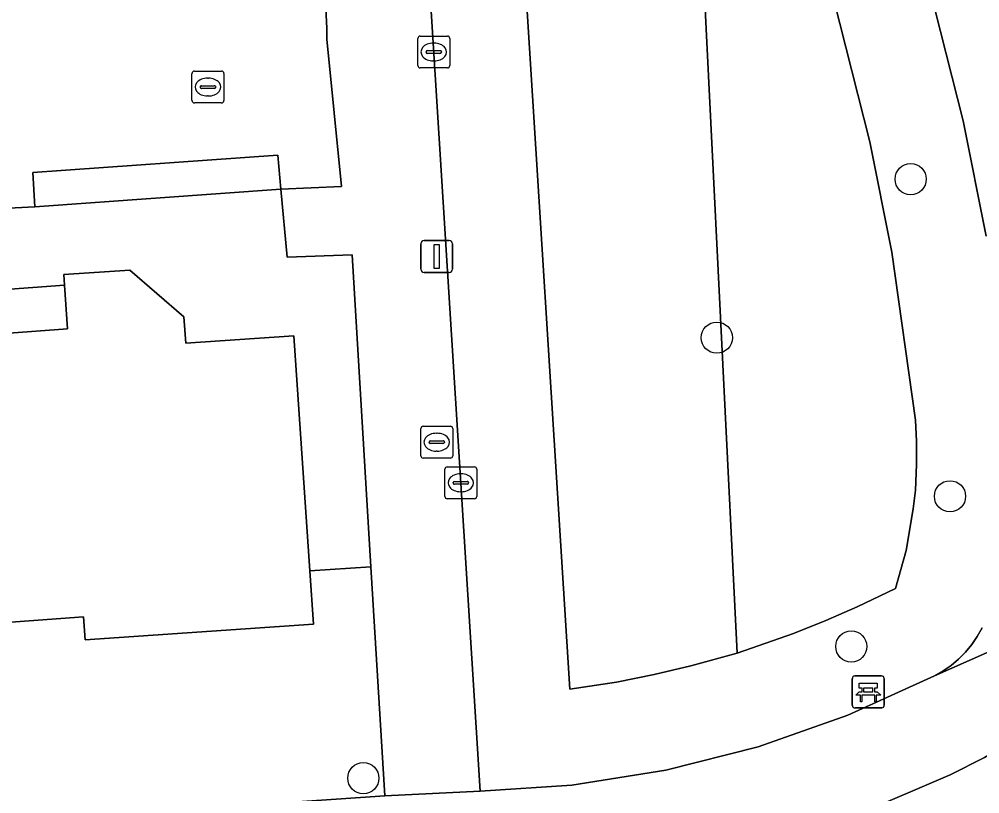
# Model space of a CAD drawing. Extents: x 161084 to 161928, y 385354 to 386522.
# Drawn here: x 161763.67 to 161793.79, y 385389.37 to 385413.67 of the extents above; entities that cross this region are included whole.
import ezdxf

# ---------------------------------------------------------------- set-up
doc = ezdxf.new("R2010")
doc.units = 0
for name, color, linetype in [('IMGEO_Bank', 7, 'Continuous'), ('IMGEO_Berm_groen', 7, 'Continuous'), ('IMGEO_Boom', 7, 'Continuous'), ('IMGEO_Fietspad_open', 7, 'Continuous'), ('IMGEO_Groenvoorziening', 7, 'Continuous'), ('IMGEO_Kolk', 7, 'Continuous'), ('IMGEO_Lichtmast', 7, 'Continuous'), ('IMGEO_Pand', 7, 'Continuous'), ('IMGEO_Rijbaan_lokaal_open', 7, 'Continuous'), ('IMGEO_Rioolput', 7, 'Continuous'), ('IMGEO_Voetpad_op_trap', 7, 'Continuous'), ('IMGEO_Voetpad_open', 7, 'Continuous')]:
    doc.layers.add(name, color=color, linetype=linetype)

msp = doc.modelspace()

# ---------------------------------------------------------------- linework, layer by layer
at = {"layer": 'IMGEO_Bank'}
for p, q in [((161789.872, 385393.064), (161790.713, 385393.064)), ((161790.713, 385393.064), (161789.872, 385393.064)), ((161790.797, 385392.989), (161790.797, 385392.148)), ((161790.797, 385392.148), (161790.797, 385392.989)), ((161789.797, 385392.139), (161789.797, 385392.98)), ((161789.797, 385392.98), (161789.797, 385392.139)), ((161790.438, 385392.682), (161790.156, 385392.682)), ((161790.494, 385392.462), (161790.101, 385392.462)), ((161790.106, 385392.57), (161790.106, 385392.676)), ((161790.15, 385392.676), (161790.15, 385392.57)), ((161790.156, 385392.564), (161790.438, 385392.564)), ((161790.444, 385392.57), (161790.444, 385392.676)), ((161790.488, 385392.676), (161790.488, 385392.57)), ((161790.722, 385392.064), (161789.881, 385392.064)), ((161789.881, 385392.064), (161790.722, 385392.064))]:
    msp.add_line(p, q, dxfattribs=at)
for points in [[(161790.1, 385392.682), (161790.014, 385392.682), (161790.014, 385392.843), (161790.577, 385392.843), (161790.577, 385392.682), (161790.494, 385392.682)], [(161790.044, 385392.462), (161789.902, 385392.462), (161790.014, 385392.564), (161790.1, 385392.564)], [(161790.094, 385392.455), (161790.094, 385392.248), (161790.051, 385392.248), (161790.051, 385392.455)], [(161790.494, 385392.564), (161790.577, 385392.564), (161790.689, 385392.462), (161790.55, 385392.462)], [(161790.544, 385392.455), (161790.544, 385392.248), (161790.5, 385392.248), (161790.5, 385392.455)]]:
    msp.add_lwpolyline(points, dxfattribs=at)
for centre, radius, start, end in [((161789.875, 385392.986), 0.0779, 92.4484, 184.2845), ((161789.875, 385392.986), 0.0779, 92.4484, 184.2845), ((161790.719, 385392.986), 0.0779, 2.4484, 94.2845), ((161790.719, 385392.986), 0.0779, 2.4484, 94.2845), ((161790.099, 385392.675), 0.00671, 2.8957, 87.1043), ((161790.156, 385392.675), 0.00671, 92.8957, 177.1043), ((161790.438, 385392.675), 0.00671, 2.8957, 87.1043), ((161790.495, 385392.675), 0.00671, 92.8957, 177.1043), ((161790.044, 385392.455), 0.00671, 2.8957, 87.1043), ((161790.101, 385392.455), 0.00671, 92.8957, 177.1043), ((161790.099, 385392.571), 0.00671, 272.8957, 357.1043), ((161790.156, 385392.571), 0.00671, 182.8957, 267.1043), ((161790.438, 385392.571), 0.00671, 272.8957, 357.1043), ((161790.495, 385392.571), 0.00671, 182.8957, 267.1043), ((161790.493, 385392.455), 0.00671, 2.8957, 87.1043), ((161790.55, 385392.455), 0.00671, 92.8957, 177.1043), ((161789.875, 385392.142), 0.0779, 182.4484, 274.2845), ((161789.875, 385392.142), 0.0779, 182.4484, 274.2845), ((161790.719, 385392.142), 0.0779, 272.4484, 4.2845), ((161790.719, 385392.142), 0.0779, 272.4484, 4.2845)]:
    msp.add_arc(centre, radius, start, end, dxfattribs=at)
at = {"layer": 'IMGEO_Berm_groen'}
for points in [[(161784.391, 385430.014), (161784.294, 385430.046), (161784.19, 385430.07), (161784.036, 385430.084), (161783.922, 385430.081), (161783.793, 385430.064), (161783.644, 385430.023), (161783.504, 385429.957), (161783.346, 385429.86), (161783.251, 385429.776), (161783.065, 385429.511), (161782.926, 385429.121), (161782.589, 385428.049), (161781.471, 385424.38), (161779.378, 385417.421), (161780.935, 385392.651), (161782.406, 385392.872), (161783.587, 385393.105), (161784.728, 385393.378), (161786.184, 385393.779)], [(161785.45, 385429.136), (161785.241, 385429.622), (161785.076, 385429.777), (161784.931, 385429.877), (161784.78, 385429.944), (161784.619, 385429.989), (161784.491, 385430.012), (161784.391, 385430.014), (161786.184, 385393.779), (161787.954, 385394.395), (161788.963, 385394.8), (161789.948, 385395.229), (161791.152, 385395.812), (161791.49, 385397.001), (161791.705, 385398.31), (161791.777, 385398.896), (161791.805, 385399.694), (161791.814, 385400.435), (161791.776, 385401.085), (161791.034, 385406.358), (161790.348, 385409.824)]]:
    msp.add_lwpolyline(points, close=True, dxfattribs=at)
for points in [[(161793.992, 385406.865), (161793.275, 385410.485), (161788.299, 385430.107)], [(161785.45, 385429.136), (161790.348, 385409.824), (161791.034, 385406.358), (161791.776, 385401.085), (161791.814, 385400.435), (161791.805, 385399.694), (161791.777, 385398.896), (161791.705, 385398.31), (161791.49, 385397.001), (161791.152, 385395.812), (161789.948, 385395.229), (161788.963, 385394.8), (161787.954, 385394.395), (161786.184, 385393.779), (161784.728, 385393.378), (161783.587, 385393.105), (161782.406, 385392.872), (161780.935, 385392.651), (161779.378, 385417.421)], [(161776.458, 385416.096), (161778.131, 385389.445), (161781.003, 385389.638), (161783.949, 385390.11), (161786.842, 385390.843), (161789.658, 385391.831), (161792.375, 385393.068), (161792.641, 385393.221), (161792.893, 385393.397), (161793.128, 385393.595), (161793.344, 385393.813), (161793.54, 385394.049), (161793.714, 385394.302), (161793.865, 385394.57)]]:
    msp.add_lwpolyline(points, dxfattribs=at)
at = {"layer": 'IMGEO_Boom'}
for centre in [(161791.626, 385408.651), (161785.547, 385403.677), (161792.86, 385398.701), (161789.764, 385393.99), (161774.464, 385389.857)]:
    msp.add_circle(centre, 0.489, dxfattribs=at)
at = {"layer": 'IMGEO_Fietspad_open'}
msp.add_lwpolyline([(161797.19, 385418.844), (161797.079, 385419.368), (161794.541, 385418.752), (161796.51, 385410.28), (161798.229, 385398.894), (161798.273, 385398.494), (161798.303, 385397.754), (161798.266, 385397.015), (161798.164, 385396.282), (161797.996, 385395.562), (161797.765, 385394.858), (161797.472, 385394.179), (161797.12, 385393.528), (161796.71, 385392.912), (161796.248, 385392.334), (161795.735, 385391.8), (161795.177, 385391.314), (161794.578, 385390.88), (161793.942, 385390.501), (161792.861, 385389.957), (161789.956, 385388.714), (161790.134, 385386.566), (161791.368, 385387.071)], dxfattribs=at)
at = {"layer": 'IMGEO_Groenvoorziening'}
msp.add_lwpolyline([(161699.842, 385384.149), (161775.141, 385389.302), (161774.704, 385396.489), (161772.79, 385396.358), (161772.905, 385394.688), (161765.742, 385394.196), (161765.692, 385394.923), (161747.224, 385393.559), (161747.273, 385392.828), (161729.049, 385391.614), (161729.002, 385392.31), (161710.394, 385391.071)], dxfattribs=at)
at = {"layer": 'IMGEO_Kolk'}
for p, q in [((161776.172, 385412.213), (161776.172, 385413.065)), ((161776.247, 385413.139), (161777.099, 385413.139)), ((161776.66, 385412.919), (161776.685, 385412.919)), ((161777.173, 385413.065), (161777.173, 385412.213)), ((161776.431, 385412.633), (161776.431, 385412.645)), ((161776.869, 385412.596), (161776.471, 385412.596)), ((161776.474, 385412.682), (161776.872, 385412.682)), ((161776.915, 385412.645), (161776.915, 385412.633)), ((161776.683, 385412.359), (161776.658, 385412.359)), ((161777.099, 385412.139), (161776.247, 385412.139)), ((161777.096, 385399.625), (161777.948, 385399.625)), ((161777.021, 385398.699), (161777.021, 385399.551)), ((161777.509, 385399.405), (161777.534, 385399.405)), ((161778.022, 385399.551), (161778.022, 385398.699)), ((161777.28, 385399.119), (161777.28, 385399.131)), ((161777.718, 385399.082), (161777.32, 385399.082)), ((161777.323, 385399.168), (161777.721, 385399.168)), ((161777.764, 385399.131), (161777.764, 385399.119)), ((161777.532, 385398.845), (161777.507, 385398.845)), ((161777.948, 385398.625), (161777.096, 385398.625))]:
    msp.add_line(p, q, dxfattribs=at)
for points in [[(161776.172, 385412.213), (161776.172, 385413.065)], [(161776.247, 385413.139), (161777.099, 385413.139)], [(161777.173, 385413.065), (161777.173, 385412.213)], [(161777.099, 385412.139), (161776.247, 385412.139)], [(161777.096, 385399.625), (161777.948, 385399.625)], [(161777.021, 385398.699), (161777.021, 385399.551)], [(161778.022, 385399.551), (161778.022, 385398.699)], [(161777.948, 385398.625), (161777.096, 385398.625)]]:
    msp.add_lwpolyline(points, dxfattribs=at)
for centre, radius, start, end in [((161776.249, 385413.063), 0.0765, 91.552, 178.448), ((161776.249, 385413.063), 0.0765, 91.552, 178.448), ((161777.097, 385413.063), 0.0765, 1.552, 88.448), ((161777.097, 385413.063), 0.0765, 1.552, 88.448), ((161776.471, 385412.642), 0.0403, 85.8775, 175.7526), ((161776.468, 385412.632), 0.0366, 178.938, 274.7102), ((161776.872, 385412.639), 0.043, 264.8664, 352.4533), ((161776.876, 385412.644), 0.0386, 1.7309, 96.639), ((161776.249, 385412.215), 0.0765, 181.552, 268.448), ((161776.249, 385412.215), 0.0765, 181.552, 268.448), ((161777.097, 385412.215), 0.0765, 271.552, 358.448), ((161777.097, 385412.215), 0.0765, 271.552, 358.448), ((161777.098, 385399.549), 0.0765, 91.552, 178.448), ((161777.098, 385399.549), 0.0765, 91.552, 178.448), ((161777.946, 385399.549), 0.0765, 1.552, 88.448), ((161777.946, 385399.549), 0.0765, 1.552, 88.448), ((161777.32, 385399.128), 0.0403, 85.8775, 175.7526), ((161777.317, 385399.118), 0.0366, 178.938, 274.7102), ((161777.721, 385399.125), 0.043, 264.8664, 352.4533), ((161777.725, 385399.13), 0.0386, 1.7309, 96.639), ((161777.098, 385398.701), 0.0765, 181.552, 268.448), ((161777.098, 385398.701), 0.0765, 181.552, 268.448), ((161777.946, 385398.701), 0.0765, 271.552, 358.448), ((161777.946, 385398.701), 0.0765, 271.552, 358.448)]:
    msp.add_arc(centre, radius, start, end, dxfattribs=at)
for centre, major_axis, ratio, start_param, end_param in [((161776.659, 385412.639), (-0.387, 0.002), 0.722429, 4.712389, 7.853982), ((161776.684, 385412.639), (-0.39, 0.002), 0.717154, 1.570796, 4.712389), ((161777.508, 385399.125), (-0.387, 0.002), 0.722429, 4.712389, 7.853982), ((161777.533, 385399.125), (-0.39, 0.002), 0.717154, 1.570796, 4.712389)]:
    msp.add_ellipse(centre, major_axis=major_axis, ratio=ratio, start_param=start_param, end_param=end_param, dxfattribs=at)
at = {"layer": 'IMGEO_Lichtmast'}
for p, q in [((161776.267, 385405.823), (161776.267, 385406.623)), ((161776.267, 385406.623), (161776.267, 385405.823)), ((161776.367, 385406.723), (161777.157, 385406.723)), ((161777.157, 385406.723), (161776.367, 385406.723)), ((161777.257, 385406.623), (161777.257, 385405.823)), ((161777.257, 385405.823), (161777.257, 385406.623)), ((161777.157, 385405.723), (161776.367, 385405.723)), ((161776.367, 385405.723), (161777.157, 385405.723))]:
    msp.add_line(p, q, dxfattribs=at)
msp.add_lwpolyline([(161776.687, 385406.598), (161776.837, 385406.598), (161776.837, 385405.848), (161776.687, 385405.848), (161776.687, 385406.598)], dxfattribs=at)
for centre, start, end in [((161776.367, 385406.623), 90, 180), ((161776.367, 385406.623), 90, 180), ((161777.157, 385406.623), 0, 90), ((161777.157, 385406.623), 360, 90), ((161776.367, 385405.823), 180, 270), ((161776.367, 385405.823), 180, 270), ((161777.157, 385405.823), 270, 0), ((161777.157, 385405.823), 270, 0)]:
    msp.add_arc(centre, 0.1, start, end, dxfattribs=at)
at = {"layer": 'IMGEO_Pand'}
msp.add_lwpolyline([(161710.394, 385391.071), (161729.002, 385392.31), (161729.049, 385391.614), (161747.273, 385392.828), (161747.224, 385393.559), (161765.692, 385394.923), (161765.742, 385394.196), (161772.905, 385394.688), (161772.79, 385396.358), (161772.284, 385403.737), (161768.894, 385403.504), (161768.838, 385404.326), (161767.148, 385405.799), (161765.071, 385405.656), (161765.094, 385405.324), (161765.188, 385403.955), (161746.322, 385402.549), (161746.37, 385401.829), (161728.748, 385400.655), (161728.697, 385401.415), (161709.679, 385400.149)], dxfattribs=at)
at = {"layer": 'IMGEO_Rijbaan_lokaal_open'}
msp.add_lwpolyline([(161718.019, 385402.612), (161724.677, 385403.063), (161724.641, 385403.52), (161724.055, 385412.163), (161729.039, 385412.566), (161729.63, 385403.859), (161729.67, 385403.402), (161731.827, 385403.548), (161731.435, 385408.554), (161762.977, 385410.409), (161763.135, 385407.73), (161764.16, 385407.778), (161764.097, 385408.864), (161771.784, 385409.406), (161771.875, 385408.339), (161773.775, 385408.415), (161773.323, 385413.042), (161773.317, 385413.387), (161773.279, 385414.198)], dxfattribs=at)
at = {"layer": 'IMGEO_Rioolput'}
for p, q in [((161769.092, 385411.114), (161769.092, 385411.966)), ((161769.167, 385412.04), (161770.019, 385412.04)), ((161770.093, 385411.966), (161770.093, 385411.114)), ((161769.58, 385411.82), (161769.605, 385411.82)), ((161769.351, 385411.534), (161769.351, 385411.546)), ((161769.789, 385411.497), (161769.391, 385411.497)), ((161769.394, 385411.583), (161769.792, 385411.583)), ((161769.835, 385411.546), (161769.835, 385411.534)), ((161769.603, 385411.26), (161769.578, 385411.26)), ((161770.019, 385411.04), (161769.167, 385411.04)), ((161776.266, 385399.972), (161776.266, 385400.824)), ((161776.341, 385400.898), (161777.193, 385400.898)), ((161777.267, 385400.824), (161777.267, 385399.972)), ((161776.754, 385400.678), (161776.779, 385400.678)), ((161776.525, 385400.392), (161776.525, 385400.404)), ((161776.963, 385400.355), (161776.565, 385400.355)), ((161776.568, 385400.441), (161776.966, 385400.441)), ((161777.009, 385400.404), (161777.009, 385400.392)), ((161776.777, 385400.118), (161776.752, 385400.118)), ((161777.193, 385399.898), (161776.341, 385399.898))]:
    msp.add_line(p, q, dxfattribs=at)
for points in [[(161769.092, 385411.114), (161769.092, 385411.966)], [(161769.167, 385412.04), (161770.019, 385412.04)], [(161770.093, 385411.966), (161770.093, 385411.114)], [(161770.019, 385411.04), (161769.167, 385411.04)], [(161776.266, 385399.972), (161776.266, 385400.824)], [(161776.341, 385400.898), (161777.193, 385400.898)], [(161777.267, 385400.824), (161777.267, 385399.972)], [(161777.193, 385399.898), (161776.341, 385399.898)]]:
    msp.add_lwpolyline(points, dxfattribs=at)
for centre, radius, start, end in [((161769.169, 385411.964), 0.0765, 91.552, 178.448), ((161769.169, 385411.964), 0.0765, 91.552, 178.448), ((161770.017, 385411.964), 0.0765, 1.552, 88.448), ((161770.017, 385411.964), 0.0765, 1.552, 88.448), ((161769.391, 385411.543), 0.0403, 85.8775, 175.7526), ((161769.388, 385411.533), 0.0366, 178.938, 274.7102), ((161769.792, 385411.54), 0.043, 264.8664, 352.4533), ((161769.796, 385411.545), 0.0386, 1.7309, 96.639), ((161769.169, 385411.116), 0.0765, 181.552, 268.448), ((161769.169, 385411.116), 0.0765, 181.552, 268.448), ((161770.017, 385411.116), 0.0765, 271.552, 358.448), ((161770.017, 385411.116), 0.0765, 271.552, 358.448), ((161776.343, 385400.822), 0.0765, 91.552, 178.448), ((161776.343, 385400.822), 0.0765, 91.552, 178.448), ((161777.191, 385400.822), 0.0765, 1.552, 88.448), ((161777.191, 385400.822), 0.0765, 1.552, 88.448), ((161776.565, 385400.401), 0.0403, 85.8775, 175.7526), ((161776.562, 385400.391), 0.0366, 178.938, 274.7102), ((161776.966, 385400.398), 0.043, 264.8664, 352.4533), ((161776.97, 385400.403), 0.0386, 1.7309, 96.639), ((161776.343, 385399.974), 0.0765, 181.552, 268.448), ((161776.343, 385399.974), 0.0765, 181.552, 268.448), ((161777.191, 385399.974), 0.0765, 271.552, 358.448), ((161777.191, 385399.974), 0.0765, 271.552, 358.448)]:
    msp.add_arc(centre, radius, start, end, dxfattribs=at)
for centre, major_axis, ratio, start_param, end_param in [((161769.579, 385411.54), (-0.387, 0.002), 0.722429, 4.712389, 7.853982), ((161769.604, 385411.54), (-0.39, 0.002), 0.717154, 1.570796, 4.712389), ((161776.753, 385400.398), (-0.387, 0.002), 0.722429, 4.712389, 7.853982), ((161776.778, 385400.398), (-0.39, 0.002), 0.717154, 1.570796, 4.712389)]:
    msp.add_ellipse(centre, major_axis=major_axis, ratio=ratio, start_param=start_param, end_param=end_param, dxfattribs=at)
at = {"layer": 'IMGEO_Voetpad_op_trap'}
msp.add_lwpolyline([(161771.784, 385409.406), (161764.097, 385408.864), (161764.16, 385407.778), (161771.875, 385408.339)], close=True, dxfattribs=at)
at = {"layer": 'IMGEO_Voetpad_open'}
for points in [[(161794.936, 385489.175), (161793.597, 385484.629), (161792.248, 385480.053), (161790.913, 385475.525), (161789.574, 385470.983), (161788.226, 385466.409), (161786.923, 385461.986), (161785.539, 385457.293), (161784.843, 385454.93), (161785.319, 385444.81), (161788.299, 385430.107), (161793.275, 385410.485), (161793.992, 385406.865)], [(161773.279, 385414.198), (161773.317, 385413.387), (161773.323, 385413.042), (161773.775, 385408.415), (161771.875, 385408.339), (161772.08, 385406.203), (161774.111, 385406.277), (161774.704, 385396.489), (161775.141, 385389.302), (161778.131, 385389.445), (161776.458, 385416.096)], [(161757.139, 385404.742), (161765.094, 385405.324), (161765.071, 385405.656), (161767.148, 385405.799), (161768.838, 385404.326), (161768.894, 385403.504), (161772.284, 385403.737), (161772.79, 385396.358), (161774.704, 385396.489), (161774.111, 385406.277), (161772.08, 385406.203), (161771.875, 385408.339), (161764.16, 385407.778), (161763.135, 385407.73)], [(161709.679, 385400.149), (161728.697, 385401.415), (161728.748, 385400.655), (161746.37, 385401.829), (161746.322, 385402.549), (161765.188, 385403.955), (161765.094, 385405.324), (161757.139, 385404.742), (161756.76, 385405.066), (161754.546, 385404.918), (161754.193, 385404.551), (161746.297, 385404.011), (161745.914, 385404.324), (161744.219, 385404.211), (161743.429, 385403.311), (161743.433, 385403.074), (161731.282, 385402.252), (161731.266, 385402.48), (161730.352, 385403.268), (161728.638, 385403.152), (161728.312, 385402.797), (161720.394, 385402.261), (161720.047, 385402.571), (161717.836, 385402.418)], [(161787.193, 385387.799), (161789.956, 385388.714), (161792.861, 385389.957), (161793.942, 385390.501), (161794.578, 385390.88), (161795.177, 385391.314), (161795.735, 385391.8), (161796.248, 385392.334), (161796.71, 385392.912), (161797.12, 385393.528), (161797.472, 385394.179), (161797.765, 385394.858), (161797.996, 385395.562), (161792.375, 385393.068), (161789.658, 385391.831), (161786.842, 385390.843), (161783.949, 385390.11), (161781.003, 385389.638), (161778.131, 385389.445), (161775.141, 385389.302), (161699.842, 385384.149)], [(161793.865, 385394.57), (161793.714, 385394.302), (161793.54, 385394.049), (161793.344, 385393.813), (161793.128, 385393.595), (161792.893, 385393.397), (161792.641, 385393.221), (161792.375, 385393.068), (161797.996, 385395.562)]]:
    msp.add_lwpolyline(points, dxfattribs=at)

doc.saveas('drawing.dxf')
